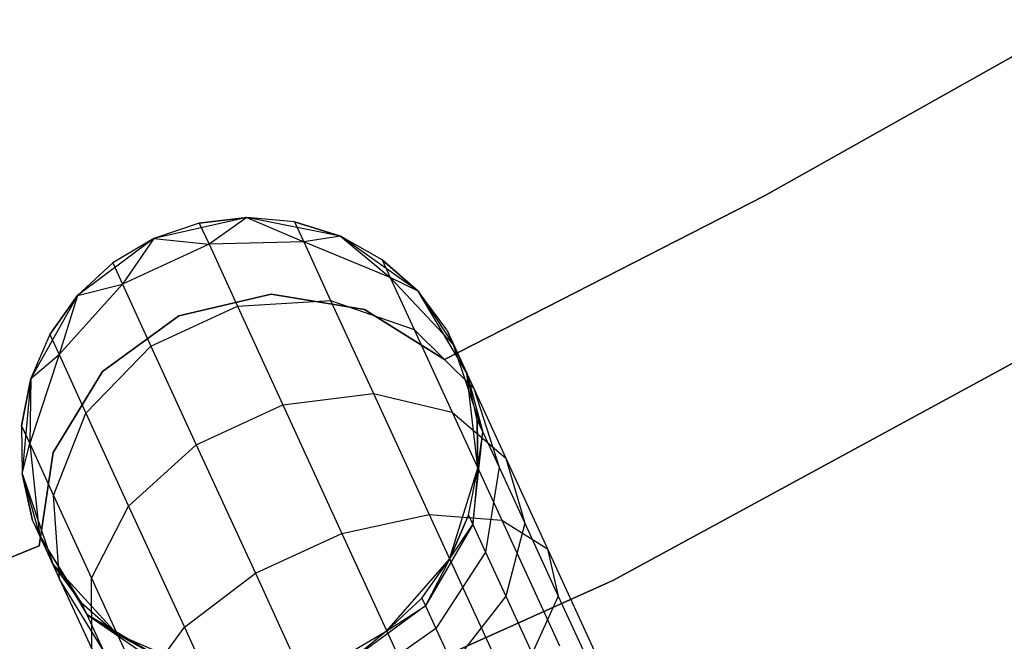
# Model space of a CAD drawing. Extents: x -189 to 189, y -189 to 189.
# Tile 380 of 591: x 16.26 to 20.56, y -38.31 to -35.6. Entities that reach past the tile are written whole.
import ezdxf

# ---------------------------------------------------------------- set-up
doc = ezdxf.new("R2010")
doc.units = 0
doc.header["$LTSCALE"] = 25.4
doc.layers.get('0').update_dxf_attribs({"linetype": 'CONTINUOUS'})

# ---------------------------------------------------------------- blocks, each defined once
blk = doc.blocks.new('CAMELEON-KENAI-C-12244_STL')
at = {"color": 0}
for p, q in [((20.8808, -35.6029, -2), (19.5128, -36.3702, -2)), ((19.5128, -36.3702, -4), (20.8808, -35.6029, -4)), ((19.5128, -36.3702, -4), (20.8808, -35.6029, -4)), ((20.8808, -35.6029, -2), (19.5128, -36.3702, -2)), ((19.5128, -36.3702, -2), (18.1167, -37.0849, -2)), ((18.1167, -37.0849, -4), (19.5128, -36.3702, -4)), ((18.1167, -37.0849, -4), (19.5128, -36.3702, -4)), ((19.5128, -36.3702, -2), (18.1167, -37.0849, -2)), ((19.5128, -36.3702, -2), (19.5128, -36.3702, -4)), ((19.5128, -36.3702, -2), (19.5128, -36.3702, -4)), ((17.2542, -36.4656, -2), (16.8485, -36.557, -2)), ((17.2542, -36.4656, -2), (16.8485, -36.557, -2)), ((17.2542, -36.4656, -7.5), (17.0465, -36.49, -7.5)), ((17.0465, -36.49, -7.5), (17.2542, -36.4656, -2)), ((17.0465, -36.49, -7.5), (17.2542, -36.4656, -2)), ((17.2542, -36.4656, -7.5), (17.0465, -36.49, -7.5)), ((17.2542, -36.4656, -7.5), (17.089, -36.5822, -8.2708)), ((17.2542, -36.4656, -7.5), (17.089, -36.5822, -8.2708)), ((17.6619, -36.547, -2), (17.2542, -36.4656, -2)), ((17.4623, -36.4849, -7.5), (17.2542, -36.4656, -2)), ((17.6619, -36.547, -2), (17.2542, -36.4656, -2)), ((17.4623, -36.4849, -7.5), (17.2542, -36.4656, -7.5)), ((17.2542, -36.4656, -7.5), (17.2542, -36.4656, -2)), ((17.4623, -36.4849, -7.5), (17.2542, -36.4656, -2)), ((17.2542, -36.4656, -7.5), (17.2542, -36.4656, -2)), ((17.2542, -36.4656, -7.5), (17.5023, -36.5718, -8.227)), ((17.4623, -36.4849, -7.5), (17.2542, -36.4656, -7.5)), ((17.2542, -36.4656, -7.5), (17.5023, -36.5718, -8.227)), ((17.0465, -36.49, -7.5), (16.8485, -36.557, -2)), ((17.0465, -36.49, -7.5), (16.8485, -36.557, -2)), ((17.0465, -36.49, -7.5), (16.8485, -36.557, -7.5)), ((17.0465, -36.49, -7.5), (16.8485, -36.557, -7.5)), ((17.0465, -36.49, -7.5), (17.089, -36.5822, -8.2708)), ((17.0465, -36.49, -7.5), (17.089, -36.5822, -8.2708)), ((17.6619, -36.547, -7.5), (17.4623, -36.4849, -7.5)), ((17.4623, -36.4849, -7.5), (17.6619, -36.547, -2)), ((17.4623, -36.4849, -7.5), (17.6619, -36.547, -2)), ((17.4623, -36.4849, -7.5), (17.5023, -36.5718, -8.227)), ((17.4623, -36.4849, -7.5), (17.5023, -36.5718, -8.227)), ((17.6619, -36.547, -7.5), (17.4623, -36.4849, -7.5)), ((21.7082, -36.4948, -1), (18.8513, -38.0483, -1)), ((18.8513, -38.0483, -8.5), (21.7082, -36.4948, -8.5)), ((18.8513, -38.0483, -8.5), (21.7082, -36.4948, -8.5)), ((21.7082, -36.4948, -1), (18.8513, -38.0483, -1)), ((16.8485, -36.557, -2), (16.5152, -36.8056, -2)), ((16.8485, -36.557, -2), (16.5152, -36.8056, -2)), ((16.8485, -36.557, -2), (16.6688, -36.6638, -7.5)), ((16.8485, -36.557, -7.5), (16.6688, -36.6638, -7.5)), ((16.8485, -36.557, -2), (16.6688, -36.6638, -7.5)), ((16.8485, -36.557, -7.5), (16.6688, -36.6638, -7.5)), ((16.8485, -36.557, -7.5), (16.7112, -36.756, -8.2708)), ((16.8485, -36.557, -7.5), (16.7112, -36.756, -8.2708)), ((16.8485, -36.557, -7.5), (16.8485, -36.557, -2)), ((16.8485, -36.557, -7.5), (16.8485, -36.557, -2)), ((16.8485, -36.557, -7.5), (17.089, -36.5822, -8.2708)), ((16.8485, -36.557, -7.5), (17.089, -36.5822, -8.2708)), ((17.6619, -36.547, -7.5), (17.5023, -36.5718, -8.227)), ((17.6619, -36.547, -7.5), (17.5023, -36.5718, -8.227)), ((18.0013, -36.7873, -2), (17.6619, -36.547, -2)), ((17.8443, -36.6493, -7.5), (17.6619, -36.547, -2)), ((18.0013, -36.7873, -2), (17.6619, -36.547, -2)), ((17.8443, -36.6493, -7.5), (17.6619, -36.547, -7.5)), ((17.6619, -36.547, -7.5), (17.6619, -36.547, -2)), ((17.8443, -36.6493, -7.5), (17.6619, -36.547, -2)), ((17.6619, -36.547, -7.5), (17.6619, -36.547, -2)), ((17.6619, -36.547, -7.5), (17.8799, -36.7267, -8.147)), ((17.8443, -36.6493, -7.5), (17.6619, -36.547, -7.5)), ((17.6619, -36.547, -7.5), (17.8799, -36.7267, -8.147)), ((17.089, -36.5822, -8.2708), (16.7112, -36.756, -8.2708)), ((17.089, -36.5822, -8.2708), (16.7112, -36.756, -8.2708)), ((17.5023, -36.5718, -8.227), (17.089, -36.5822, -8.2708)), ((17.5023, -36.5718, -8.227), (17.089, -36.5822, -8.2708)), ((17.089, -36.5822, -8.2708), (17.2133, -36.8524, -8.9891)), ((17.089, -36.5822, -8.2708), (17.2133, -36.8524, -8.9891)), ((17.8799, -36.7267, -8.147), (17.5023, -36.5718, -8.227)), ((17.5023, -36.5718, -8.227), (17.6196, -36.8267, -8.9045)), ((17.5023, -36.5718, -8.227), (17.6196, -36.8267, -8.9045)), ((17.8799, -36.7267, -8.147), (17.5023, -36.5718, -8.227)), ((16.6688, -36.6638, -7.5), (16.5152, -36.8056, -2)), ((16.6688, -36.6638, -7.5), (16.5152, -36.8056, -7.5)), ((16.6688, -36.6638, -7.5), (16.5152, -36.8056, -2)), ((16.6688, -36.6638, -7.5), (16.5152, -36.8056, -7.5)), ((16.6688, -36.6638, -7.5), (16.7112, -36.756, -8.2708)), ((16.6688, -36.6638, -7.5), (16.7112, -36.756, -8.2708)), ((18.0013, -36.7873, -7.5), (17.8443, -36.6493, -7.5)), ((17.8443, -36.6493, -7.5), (18.0013, -36.7873, -2)), ((17.8443, -36.6493, -7.5), (18.0013, -36.7873, -2)), ((17.8443, -36.6493, -7.5), (17.8799, -36.7267, -8.147)), ((17.8443, -36.6493, -7.5), (17.8799, -36.7267, -8.147)), ((18.0013, -36.7873, -7.5), (17.8443, -36.6493, -7.5)), ((18.0013, -36.7873, -7.5), (17.8799, -36.7267, -8.147)), ((18.0013, -36.7873, -7.5), (17.8799, -36.7267, -8.147)), ((18.1563, -37.02, -8.0447), (17.8799, -36.7267, -8.147)), ((17.8799, -36.7267, -8.147), (17.9842, -36.9536, -8.75)), ((17.8799, -36.7267, -8.147), (17.9842, -36.9536, -8.75)), ((18.1563, -37.02, -8.0447), (17.8799, -36.7267, -8.147)), ((16.7112, -36.756, -8.2708), (16.4344, -37.0631, -8.227)), ((16.7112, -36.756, -8.2708), (16.4344, -37.0631, -8.227)), ((16.5152, -36.8056, -7.5), (16.7112, -36.756, -8.2708)), ((16.5152, -36.8056, -7.5), (16.7112, -36.756, -8.2708)), ((16.7112, -36.756, -8.2708), (16.8355, -37.0262, -8.9891)), ((16.7112, -36.756, -8.2708), (16.8355, -37.0262, -8.9891)), ((16.5152, -36.8056, -2), (16.3117, -37.1682, -2)), ((16.5152, -36.8056, -2), (16.3117, -37.1682, -2)), ((16.5152, -36.8056, -7.5), (16.3944, -36.9762, -7.5)), ((16.3944, -36.9762, -7.5), (16.5152, -36.8056, -2)), ((16.3944, -36.9762, -7.5), (16.5152, -36.8056, -2)), ((16.5152, -36.8056, -7.5), (16.3944, -36.9762, -7.5)), ((16.5152, -36.8056, -7.5), (16.4344, -37.0631, -8.227)), ((16.5152, -36.8056, -7.5), (16.4344, -37.0631, -8.227)), ((16.5152, -36.8056, -7.5), (16.5152, -36.8056, -2)), ((16.5152, -36.8056, -7.5), (16.5152, -36.8056, -2)), ((17.3595, -36.7994, -2), (16.9579, -36.8945, -2)), ((16.9579, -36.8945, -4), (17.3595, -36.7994, -4)), ((16.9579, -36.8945, -4), (17.3595, -36.7994, -4)), ((17.3595, -36.7994, -2), (16.9579, -36.8945, -2)), ((17.7667, -36.8663, -2), (17.3595, -36.7994, -2)), ((17.3595, -36.7994, -2), (17.3595, -36.7994, -4)), ((17.3595, -36.7994, -4), (17.7667, -36.8663, -4)), ((17.3595, -36.7994, -2), (17.3595, -36.7994, -4)), ((17.3595, -36.7994, -4), (17.7667, -36.8663, -4)), ((17.7667, -36.8663, -2), (17.3595, -36.7994, -2)), ((18.2137, -37.1448, -2), (18.0013, -36.7873, -2)), ((18.1263, -36.9549, -7.5), (18.0013, -36.7873, -2)), ((18.2137, -37.1448, -2), (18.0013, -36.7873, -2)), ((18.1263, -36.9549, -7.5), (18.0013, -36.7873, -7.5)), ((18.0013, -36.7873, -7.5), (18.0013, -36.7873, -2)), ((18.1263, -36.9549, -7.5), (18.0013, -36.7873, -2)), ((18.0013, -36.7873, -7.5), (18.0013, -36.7873, -2)), ((18.0013, -36.7873, -7.5), (18.1563, -37.02, -8.0447)), ((18.1263, -36.9549, -7.5), (18.0013, -36.7873, -7.5)), ((18.0013, -36.7873, -7.5), (18.1563, -37.02, -8.0447)), ((16.8355, -37.0262, -8.9891), (17.2133, -36.8524, -8.9891)), ((16.8355, -37.0262, -8.9891), (17.2133, -36.8524, -8.9891)), ((17.2133, -36.8524, -8.9891), (17.6196, -36.8267, -8.9045)), ((17.2133, -36.8524, -8.9891), (17.6196, -36.8267, -8.9045)), ((17.2133, -36.8524, -8.9891), (17.4111, -37.2824, -9.6059)), ((17.2133, -36.8524, -8.9891), (17.4111, -37.2824, -9.6059)), ((17.6196, -36.8267, -8.9045), (17.8062, -37.2323, -9.4863)), ((17.6196, -36.8267, -8.9045), (17.8062, -37.2323, -9.4863)), ((17.6196, -36.8267, -8.9045), (17.9842, -36.9536, -8.75)), ((17.6196, -36.8267, -8.9045), (17.9842, -36.9536, -8.75)), ((16.9579, -36.8945, -2), (16.6241, -37.1371, -2)), ((16.6241, -37.1371, -4), (16.9579, -36.8945, -4)), ((16.6241, -37.1371, -4), (16.9579, -36.8945, -4)), ((16.9579, -36.8945, -2), (16.6241, -37.1371, -2)), ((16.9579, -36.8945, -2), (16.9579, -36.8945, -4)), ((16.9579, -36.8945, -2), (16.9579, -36.8945, -4)), ((18.1167, -37.0849, -2), (17.7667, -36.8663, -2)), ((17.7667, -36.8663, -2), (17.7667, -36.8663, -4)), ((17.7667, -36.8663, -4), (18.1167, -37.0849, -4)), ((17.7667, -36.8663, -2), (17.7667, -36.8663, -4)), ((17.7667, -36.8663, -4), (18.1167, -37.0849, -4)), ((18.1167, -37.0849, -2), (17.7667, -36.8663, -2)), ((16.3944, -36.9762, -7.5), (16.3117, -37.1682, -2)), ((16.3944, -36.9762, -7.5), (16.3117, -37.1682, -7.5)), ((16.3944, -36.9762, -7.5), (16.3117, -37.1682, -2)), ((16.3944, -36.9762, -7.5), (16.3117, -37.1682, -7.5)), ((16.3944, -36.9762, -7.5), (16.4344, -37.0631, -8.227)), ((16.3944, -36.9762, -7.5), (16.4344, -37.0631, -8.227)), ((17.9842, -36.9536, -8.75), (18.1503, -37.3145, -9.2678)), ((17.9842, -36.9536, -8.75), (18.1503, -37.3145, -9.2678)), ((17.9842, -36.9536, -8.75), (18.2441, -37.211, -8.5523)), ((17.9842, -36.9536, -8.75), (18.2441, -37.211, -8.5523)), ((18.1263, -36.9549, -7.5), (18.1563, -37.02, -8.0447)), ((18.1263, -36.9549, -7.5), (18.2137, -37.1448, -2)), ((18.1263, -36.9549, -7.5), (18.2137, -37.1448, -2)), ((18.1263, -36.9549, -7.5), (18.1563, -37.02, -8.0447)), ((16.5517, -37.3181, -8.9045), (16.8355, -37.0262, -8.9891)), ((16.5517, -37.3181, -8.9045), (16.8355, -37.0262, -8.9891)), ((16.8355, -37.0262, -8.9891), (17.0334, -37.4562, -9.6059)), ((16.8355, -37.0262, -8.9891), (17.0334, -37.4562, -9.6059)), ((18.2137, -37.1448, -7.5), (18.1563, -37.02, -8.0447)), ((18.2137, -37.1448, -7.5), (18.1563, -37.02, -8.0447)), ((18.2837, -37.4011, -7.9377), (18.1563, -37.02, -8.0447)), ((18.1563, -37.02, -8.0447), (18.2441, -37.211, -8.5523)), ((18.1563, -37.02, -8.0447), (18.2441, -37.211, -8.5523)), ((18.2837, -37.4011, -7.9377), (18.1563, -37.02, -8.0447)), ((16.4344, -37.0631, -8.227), (16.3064, -37.4506, -8.147)), ((16.4344, -37.0631, -8.227), (16.3064, -37.4506, -8.147)), ((16.3117, -37.1682, -7.5), (16.4344, -37.0631, -8.227)), ((16.3117, -37.1682, -7.5), (16.4344, -37.0631, -8.227)), ((16.4344, -37.0631, -8.227), (16.5517, -37.3181, -8.9045)), ((16.4344, -37.0631, -8.227), (16.5517, -37.3181, -8.9045)), ((18.1167, -37.0849, -2), (18.1167, -37.0849, -4)), ((18.1167, -37.0849, -2), (18.1167, -37.0849, -4)), ((16.6241, -37.1371, -2), (16.4095, -37.4896, -2)), ((16.4095, -37.4896, -4), (16.6241, -37.1371, -4)), ((16.4095, -37.4896, -4), (16.6241, -37.1371, -4)), ((16.6241, -37.1371, -2), (16.4095, -37.4896, -2)), ((16.6241, -37.1371, -2), (16.6241, -37.1371, -4)), ((16.6241, -37.1371, -2), (16.6241, -37.1371, -4)), ((18.2622, -37.5578, -2), (18.2137, -37.1448, -2)), ((18.2596, -37.3487, -7.5), (18.2137, -37.1448, -2)), ((18.2622, -37.5578, -2), (18.2137, -37.1448, -2)), ((18.2596, -37.3487, -7.5), (18.2137, -37.1448, -7.5)), ((18.2137, -37.1448, -7.5), (18.2137, -37.1448, -2)), ((18.2596, -37.3487, -7.5), (18.2137, -37.1448, -2)), ((18.2137, -37.1448, -7.5), (18.2137, -37.1448, -2)), ((18.2137, -37.1448, -7.5), (18.2837, -37.4011, -7.9377)), ((18.2596, -37.3487, -7.5), (18.2137, -37.1448, -7.5)), ((18.2137, -37.1448, -7.5), (18.2837, -37.4011, -7.9377)), ((16.3117, -37.1682, -7.5), (16.2708, -37.3732, -7.5)), ((16.2708, -37.3732, -7.5), (16.3117, -37.1682, -2)), ((16.2708, -37.3732, -7.5), (16.3117, -37.1682, -2)), ((16.3117, -37.1682, -7.5), (16.2708, -37.3732, -7.5)), ((16.3117, -37.1682, -2), (16.2733, -37.5823, -2)), ((16.3117, -37.1682, -2), (16.2733, -37.5823, -2)), ((16.3117, -37.1682, -7.5), (16.3064, -37.4506, -8.147)), ((16.3117, -37.1682, -7.5), (16.3064, -37.4506, -8.147)), ((16.3117, -37.1682, -7.5), (16.3117, -37.1682, -2)), ((16.3117, -37.1682, -7.5), (16.3117, -37.1682, -2)), ((17.4111, -37.2824, -9.6059), (17.8062, -37.2323, -9.4863)), ((17.4111, -37.2824, -9.6059), (17.8062, -37.2323, -9.4863)), ((17.8062, -37.2323, -9.4863), (18.0494, -37.7608, -9.9327)), ((17.8062, -37.2323, -9.4863), (18.0494, -37.7608, -9.9327)), ((17.8062, -37.2323, -9.4863), (18.1503, -37.3145, -9.2678)), ((17.8062, -37.2323, -9.4863), (18.1503, -37.3145, -9.2678)), ((18.2441, -37.211, -8.5523), (18.3839, -37.5148, -8.9881)), ((18.2441, -37.211, -8.5523), (18.3839, -37.5148, -8.9881)), ((18.2441, -37.211, -8.5523), (18.3543, -37.5545, -8.3455)), ((18.2441, -37.211, -8.5523), (18.3543, -37.5545, -8.3455)), ((17.0334, -37.4562, -9.6059), (17.4111, -37.2824, -9.6059)), ((17.0334, -37.4562, -9.6059), (17.4111, -37.2824, -9.6059)), ((17.4111, -37.2824, -9.6059), (17.6689, -37.8427, -10.0792)), ((17.4111, -37.2824, -9.6059), (17.6689, -37.8427, -10.0792)), ((16.4107, -37.6775, -8.75), (16.5517, -37.3181, -8.9045)), ((16.4107, -37.6775, -8.75), (16.5517, -37.3181, -8.9045)), ((16.5517, -37.3181, -8.9045), (16.7382, -37.7236, -9.4863)), ((16.5517, -37.3181, -8.9045), (16.7382, -37.7236, -9.4863)), ((18.1503, -37.3145, -9.2678), (18.3667, -37.7849, -9.6651)), ((18.1503, -37.3145, -9.2678), (18.3667, -37.7849, -9.6651)), ((18.1503, -37.3145, -9.2678), (18.3839, -37.5148, -8.9881)), ((18.1503, -37.3145, -9.2678), (18.3839, -37.5148, -8.9881)), ((16.2708, -37.3732, -7.5), (16.2733, -37.5823, -2)), ((16.2708, -37.3732, -7.5), (16.2733, -37.5823, -7.5)), ((16.2708, -37.3732, -7.5), (16.2733, -37.5823, -2)), ((16.2708, -37.3732, -7.5), (16.2733, -37.5823, -7.5)), ((16.2708, -37.3732, -7.5), (16.3064, -37.4506, -8.147)), ((16.2708, -37.3732, -7.5), (16.3064, -37.4506, -8.147)), ((18.2622, -37.5578, -7.5), (18.2596, -37.3487, -7.5)), ((18.2596, -37.3487, -7.5), (18.2622, -37.5578, -2)), ((18.2596, -37.3487, -7.5), (18.2622, -37.5578, -2)), ((18.2596, -37.3487, -7.5), (18.2837, -37.4011, -7.9377)), ((18.2596, -37.3487, -7.5), (18.2837, -37.4011, -7.9377)), ((18.2622, -37.5578, -7.5), (18.2596, -37.3487, -7.5)), ((18.2402, -37.804, -7.8445), (18.2837, -37.4011, -7.9377)), ((18.2402, -37.804, -7.8445), (18.2837, -37.4011, -7.9377)), ((18.2622, -37.5578, -7.5), (18.2837, -37.4011, -7.9377)), ((18.2622, -37.5578, -7.5), (18.2837, -37.4011, -7.9377)), ((18.2837, -37.4011, -7.9377), (18.3543, -37.5545, -8.3455)), ((18.2837, -37.4011, -7.9377), (18.3543, -37.5545, -8.3455)), ((16.2733, -37.5823, -7.5), (16.3064, -37.4506, -8.147)), ((16.2733, -37.5823, -7.5), (16.3064, -37.4506, -8.147)), ((16.3064, -37.4506, -8.147), (16.3493, -37.8513, -8.0447)), ((16.3064, -37.4506, -8.147), (16.3493, -37.8513, -8.0447)), ((16.3064, -37.4506, -8.147), (16.4107, -37.6775, -8.75)), ((16.3064, -37.4506, -8.147), (16.4107, -37.6775, -8.75)), ((16.7382, -37.7236, -9.4863), (17.0334, -37.4562, -9.6059)), ((16.7382, -37.7236, -9.4863), (17.0334, -37.4562, -9.6059)), ((17.0334, -37.4562, -9.6059), (17.2912, -38.0165, -10.0792)), ((17.0334, -37.4562, -9.6059), (17.2912, -38.0165, -10.0792)), ((16.4095, -37.4896, -2), (16.3473, -37.8976, -2)), ((16.3473, -37.8976, -4), (16.4095, -37.4896, -4)), ((16.3473, -37.8976, -4), (16.4095, -37.4896, -4)), ((16.4095, -37.4896, -2), (16.3473, -37.8976, -2)), ((16.4095, -37.4896, -2), (16.4095, -37.4896, -4)), ((16.4095, -37.4896, -2), (16.4095, -37.4896, -4)), ((18.3839, -37.5148, -8.9881), (18.5661, -37.9108, -9.3226)), ((18.3839, -37.5148, -8.9881), (18.5661, -37.9108, -9.3226)), ((18.3839, -37.5148, -8.9881), (18.4667, -37.7987, -8.6957)), ((18.3839, -37.5148, -8.9881), (18.4667, -37.7987, -8.6957)), ((16.2733, -37.5823, -2), (16.4067, -37.9761, -2)), ((16.2733, -37.5823, -7.5), (16.2733, -37.5823, -2)), ((16.2733, -37.5823, -7.5), (16.2733, -37.5823, -2)), ((16.2733, -37.5823, -7.5), (16.3193, -37.7862, -7.5)), ((16.3193, -37.7862, -7.5), (16.2733, -37.5823, -2)), ((16.3193, -37.7862, -7.5), (16.2733, -37.5823, -2)), ((16.2733, -37.5823, -2), (16.4067, -37.9761, -2)), ((16.2733, -37.5823, -7.5), (16.3193, -37.7862, -7.5)), ((16.2733, -37.5823, -7.5), (16.3493, -37.8513, -8.0447)), ((16.2733, -37.5823, -7.5), (16.3493, -37.8513, -8.0447)), ((18.1386, -37.9548, -2), (18.2622, -37.5578, -2)), ((18.1386, -37.9548, -2), (18.2622, -37.5578, -2)), ((18.2213, -37.7628, -7.5), (18.2622, -37.5578, -2)), ((18.2213, -37.7628, -7.5), (18.2622, -37.5578, -7.5)), ((18.2213, -37.7628, -7.5), (18.2622, -37.5578, -2)), ((18.2213, -37.7628, -7.5), (18.2622, -37.5578, -7.5)), ((18.2622, -37.5578, -7.5), (18.2402, -37.804, -7.8445)), ((18.2622, -37.5578, -7.5), (18.2402, -37.804, -7.8445)), ((18.2622, -37.5578, -7.5), (18.2622, -37.5578, -2)), ((18.2622, -37.5578, -7.5), (18.2622, -37.5578, -2)), ((18.3543, -37.5545, -8.3455), (18.2958, -37.9247, -8.1654)), ((18.3543, -37.5545, -8.3455), (18.2958, -37.9247, -8.1654)), ((18.3543, -37.5545, -8.3455), (18.4667, -37.7987, -8.6957)), ((18.3543, -37.5545, -8.3455), (18.4667, -37.7987, -8.6957)), ((16.4372, -38.0423, -8.5523), (16.4107, -37.6775, -8.75)), ((16.4107, -37.6775, -8.75), (16.5768, -38.0384, -9.2678)), ((16.4107, -37.6775, -8.75), (16.5768, -38.0384, -9.2678)), ((16.4372, -38.0423, -8.5523), (16.4107, -37.6775, -8.75)), ((16.5768, -38.0384, -9.2678), (16.7382, -37.7236, -9.4863)), ((16.5768, -38.0384, -9.2678), (16.7382, -37.7236, -9.4863)), ((16.7382, -37.7236, -9.4863), (16.9814, -38.2521, -9.9327)), ((16.7382, -37.7236, -9.4863), (16.9814, -38.2521, -9.9327)), ((17.6689, -37.8427, -10.0792), (18.0494, -37.7608, -9.9327)), ((17.6689, -37.8427, -10.0792), (18.0494, -37.7608, -9.9327)), ((18.0494, -37.7608, -9.9327), (18.3325, -38.3763, -10.2133)), ((18.0494, -37.7608, -9.9327), (18.3325, -38.3763, -10.2133)), ((18.0494, -37.7608, -9.9327), (18.3667, -37.7849, -9.6651)), ((18.0494, -37.7608, -9.9327), (18.3667, -37.7849, -9.6651)), ((18.1386, -37.9548, -7.5), (18.2213, -37.7628, -7.5)), ((18.2213, -37.7628, -7.5), (18.1386, -37.9548, -2)), ((18.2213, -37.7628, -7.5), (18.1386, -37.9548, -2)), ((18.1386, -37.9548, -7.5), (18.2213, -37.7628, -7.5)), ((18.2213, -37.7628, -7.5), (18.2402, -37.804, -7.8445)), ((18.2213, -37.7628, -7.5), (18.2402, -37.804, -7.8445)), ((16.3193, -37.7862, -7.5), (16.4067, -37.9761, -2)), ((16.3193, -37.7862, -7.5), (16.4067, -37.9761, -2)), ((16.3193, -37.7862, -7.5), (16.3493, -37.8513, -8.0447)), ((16.3193, -37.7862, -7.5), (16.3493, -37.8513, -8.0447)), ((18.2402, -37.804, -7.8445), (18.0333, -38.159, -7.7812)), ((18.2402, -37.804, -7.8445), (18.0333, -38.159, -7.7812)), ((18.1386, -37.9548, -7.5), (18.2402, -37.804, -7.8445)), ((18.1386, -37.9548, -7.5), (18.2402, -37.804, -7.8445)), ((18.2402, -37.804, -7.8445), (18.2958, -37.9247, -8.1654)), ((18.2402, -37.804, -7.8445), (18.2958, -37.9247, -8.1654)), ((18.3667, -37.7849, -9.6651), (18.6187, -38.3326, -9.9148)), ((18.3667, -37.7849, -9.6651), (18.6187, -38.3326, -9.9148)), ((18.3667, -37.7849, -9.6651), (18.5661, -37.9108, -9.3226)), ((18.3667, -37.7849, -9.6651), (18.5661, -37.9108, -9.3226)), ((18.4667, -37.7987, -8.6957), (18.3842, -38.1169, -8.4411)), ((18.4667, -37.7987, -8.6957), (18.3842, -38.1169, -8.4411)), ((18.4667, -37.7987, -8.6957), (18.613, -38.1168, -8.9644)), ((18.4667, -37.7987, -8.6957), (18.613, -38.1168, -8.9644)), ((17.2912, -38.0165, -10.0792), (17.6689, -37.8427, -10.0792)), ((17.2912, -38.0165, -10.0792), (17.6689, -37.8427, -10.0792)), ((17.6689, -37.8427, -10.0792), (17.9691, -38.4953, -10.3767)), ((17.6689, -37.8427, -10.0792), (17.9691, -38.4953, -10.3767)), ((16.4067, -37.9761, -7.5), (16.3493, -37.8513, -8.0447)), ((16.5316, -38.1437, -7.5), (16.3493, -37.8513, -8.0447)), ((16.3493, -37.8513, -8.0447), (16.5557, -38.1961, -7.9377)), ((16.5316, -38.1437, -7.5), (16.3493, -37.8513, -8.0447)), ((16.4067, -37.9761, -7.5), (16.3493, -37.8513, -8.0447)), ((16.3493, -37.8513, -8.0447), (16.5557, -38.1961, -7.9377)), ((16.3493, -37.8513, -8.0447), (16.4372, -38.0423, -8.5523)), ((16.3493, -37.8513, -8.0447), (16.4372, -38.0423, -8.5523)), ((16.3473, -37.8976, -2), (14.8949, -38.4911, -2)), ((14.8949, -38.4911, -4), (16.3473, -37.8976, -4)), ((14.8949, -38.4911, -4), (16.3473, -37.8976, -4)), ((16.3473, -37.8976, -2), (14.8949, -38.4911, -2)), ((16.3473, -37.8976, -2), (16.3473, -37.8976, -4)), ((16.3473, -37.8976, -2), (16.3473, -37.8976, -4)), ((18.2958, -37.9247, -8.1654), (18.0787, -38.2576, -8.0432)), ((18.2958, -37.9247, -8.1654), (18.0787, -38.2576, -8.0432)), ((18.2958, -37.9247, -8.1654), (18.3842, -38.1169, -8.4411)), ((18.2958, -37.9247, -8.1654), (18.3842, -38.1169, -8.4411)), ((18.5661, -37.9108, -9.3226), (18.7782, -38.3719, -9.5328)), ((18.5661, -37.9108, -9.3226), (18.7782, -38.3719, -9.5328)), ((18.5661, -37.9108, -9.3226), (18.613, -38.1168, -8.9644)), ((18.5661, -37.9108, -9.3226), (18.613, -38.1168, -8.9644)), ((16.4067, -37.9761, -2), (16.6887, -38.2817, -2)), ((16.4067, -37.9761, -7.5), (16.4067, -37.9761, -2)), ((16.4067, -37.9761, -7.5), (16.4067, -37.9761, -2)), ((16.4067, -37.9761, -7.5), (16.5316, -38.1437, -7.5)), ((16.5316, -38.1437, -7.5), (16.4067, -37.9761, -2)), ((16.5316, -38.1437, -7.5), (16.4067, -37.9761, -2)), ((16.4067, -37.9761, -2), (16.6887, -38.2817, -2)), ((16.4067, -37.9761, -7.5), (16.5316, -38.1437, -7.5)), ((17.8642, -38.2672, -2), (18.1386, -37.9548, -2)), ((17.8642, -38.2672, -2), (18.1386, -37.9548, -2)), ((18.0178, -38.1254, -7.5), (18.1386, -37.9548, -2)), ((18.0178, -38.1254, -7.5), (18.1386, -37.9548, -7.5)), ((18.0178, -38.1254, -7.5), (18.1386, -37.9548, -2)), ((18.0178, -38.1254, -7.5), (18.1386, -37.9548, -7.5)), ((18.1386, -37.9548, -7.5), (18.0333, -38.159, -7.7812)), ((18.1386, -37.9548, -7.5), (18.0333, -38.159, -7.7812)), ((18.1386, -37.9548, -7.5), (18.1386, -37.9548, -2)), ((18.1386, -37.9548, -7.5), (18.1386, -37.9548, -2)), ((16.9814, -38.2521, -9.9327), (17.2912, -38.0165, -10.0792)), ((16.9814, -38.2521, -9.9327), (17.2912, -38.0165, -10.0792)), ((17.2912, -38.0165, -10.0792), (17.5914, -38.6691, -10.3767)), ((17.2912, -38.0165, -10.0792), (17.5914, -38.6691, -10.3767)), ((18.8513, -38.0483, -1), (15.884, -39.3786, -1)), ((15.884, -39.3786, -8.5), (18.8513, -38.0483, -8.5)), ((15.884, -39.3786, -8.5), (18.8513, -38.0483, -8.5)), ((18.8513, -38.0483, -1), (15.884, -39.3786, -1)), ((16.6263, -38.3495, -8.3455), (16.4372, -38.0423, -8.5523)), ((16.4372, -38.0423, -8.5523), (16.5769, -38.3462, -8.9881)), ((16.4372, -38.0423, -8.5523), (16.5769, -38.3462, -8.9881)), ((16.6263, -38.3495, -8.3455), (16.4372, -38.0423, -8.5523)), ((16.5769, -38.3462, -8.9881), (16.5768, -38.0384, -9.2678)), ((16.5768, -38.0384, -9.2678), (16.7932, -38.5088, -9.6651)), ((16.5768, -38.0384, -9.2678), (16.7932, -38.5088, -9.6651)), ((16.5769, -38.3462, -8.9881), (16.5768, -38.0384, -9.2678)), ((18.8513, -38.0483, -8.5), (18.8513, -38.0483, -1)), ((18.8513, -38.0483, -8.5), (18.8513, -38.0483, -1)), ((16.5316, -38.1437, -7.5), (16.6887, -38.2817, -2)), ((16.5316, -38.1437, -7.5), (16.6887, -38.2817, -7.5)), ((16.5316, -38.1437, -7.5), (16.6887, -38.2817, -2)), ((16.5316, -38.1437, -7.5), (16.6887, -38.2817, -7.5)), ((16.5316, -38.1437, -7.5), (16.5557, -38.1961, -7.9377)), ((16.5316, -38.1437, -7.5), (16.5557, -38.1961, -7.9377)), ((17.8642, -38.2672, -7.5), (18.0178, -38.1254, -7.5)), ((18.0178, -38.1254, -7.5), (17.8642, -38.2672, -2)), ((18.0178, -38.1254, -7.5), (17.8642, -38.2672, -2)), ((17.8642, -38.2672, -7.5), (18.0178, -38.1254, -7.5)), ((18.0178, -38.1254, -7.5), (18.0333, -38.159, -7.7812)), ((18.0178, -38.1254, -7.5), (18.0333, -38.159, -7.7812)), ((18.3842, -38.1169, -8.4411), (18.1508, -38.4145, -8.2682)), ((18.3842, -38.1169, -8.4411), (18.1508, -38.4145, -8.2682)), ((18.3842, -38.1169, -8.4411), (18.4994, -38.3673, -8.6526)), ((18.3842, -38.1169, -8.4411), (18.4994, -38.3673, -8.6526)), ((18.613, -38.1168, -8.9644), (18.4994, -38.3673, -8.6526)), ((18.613, -38.1168, -8.9644), (18.4994, -38.3673, -8.6526)), ((18.613, -38.1168, -8.9644), (18.7835, -38.4873, -9.1334)), ((18.613, -38.1168, -8.9644), (18.7835, -38.4873, -9.1334)), ((18.0333, -38.159, -7.7812), (17.6987, -38.4049, -7.7588)), ((18.0333, -38.159, -7.7812), (17.6987, -38.4049, -7.7588)), ((17.8642, -38.2672, -7.5), (18.0333, -38.159, -7.7812)), ((17.8642, -38.2672, -7.5), (18.0333, -38.159, -7.7812)), ((18.0333, -38.159, -7.7812), (18.0787, -38.2576, -8.0432)), ((18.0333, -38.159, -7.7812), (18.0787, -38.2576, -8.0432)), ((16.871, -38.384, -7.5), (16.5557, -38.1961, -7.9377)), ((16.5557, -38.1961, -7.9377), (16.89, -38.4252, -7.8445)), ((16.6887, -38.2817, -7.5), (16.5557, -38.1961, -7.9377)), ((16.871, -38.384, -7.5), (16.5557, -38.1961, -7.9377)), ((16.6887, -38.2817, -7.5), (16.5557, -38.1961, -7.9377)), ((16.5557, -38.1961, -7.9377), (16.89, -38.4252, -7.8445)), ((16.5557, -38.1961, -7.9377), (16.6263, -38.3495, -8.3455)), ((16.5557, -38.1961, -7.9377), (16.6263, -38.3495, -8.3455)), ((16.7932, -38.5088, -9.6651), (16.9814, -38.2521, -9.9327)), ((16.7932, -38.5088, -9.6651), (16.9814, -38.2521, -9.9327)), ((16.9814, -38.2521, -9.9327), (17.2646, -38.8676, -10.2133)), ((16.9814, -38.2521, -9.9327), (17.2646, -38.8676, -10.2133)), ((17.6844, -38.374, -2), (17.8642, -38.2672, -2)), ((17.6844, -38.374, -7.5), (17.8642, -38.2672, -7.5)), ((17.6844, -38.374, -2), (17.8642, -38.2672, -2)), ((17.6844, -38.374, -7.5), (17.8642, -38.2672, -7.5)), ((17.8642, -38.2672, -7.5), (17.6987, -38.4049, -7.7588)), ((17.8642, -38.2672, -7.5), (17.6987, -38.4049, -7.7588)), ((18.0787, -38.2576, -8.0432), (17.7404, -38.4957, -8)), ((18.0787, -38.2576, -8.0432), (17.7404, -38.4957, -8)), ((17.8642, -38.2672, -7.5), (17.8642, -38.2672, -2)), ((17.8642, -38.2672, -7.5), (17.8642, -38.2672, -2)), ((18.0787, -38.2576, -8.0432), (18.1508, -38.4145, -8.2682)), ((18.0787, -38.2576, -8.0432), (18.1508, -38.4145, -8.2682)), ((16.6887, -38.2817, -2), (17.0706, -38.4461, -2)), ((16.6887, -38.2817, -7.5), (16.6887, -38.2817, -2)), ((16.6887, -38.2817, -7.5), (16.6887, -38.2817, -2)), ((16.6887, -38.2817, -7.5), (16.871, -38.384, -7.5)), ((16.871, -38.384, -7.5), (16.6887, -38.2817, -2)), ((16.871, -38.384, -7.5), (16.6887, -38.2817, -2)), ((16.6887, -38.2817, -2), (17.0706, -38.4461, -2)), ((16.6887, -38.2817, -7.5), (16.871, -38.384, -7.5))]:
    blk.add_line(p, q, dxfattribs=at)

msp = doc.modelspace()

# ---------------------------------------------------------------- block references
at = {"color": 0}
msp.add_blockref('CAMELEON-KENAI-C-12244_STL', (0, 0), dxfattribs=at)

doc.saveas('drawing.dxf')
